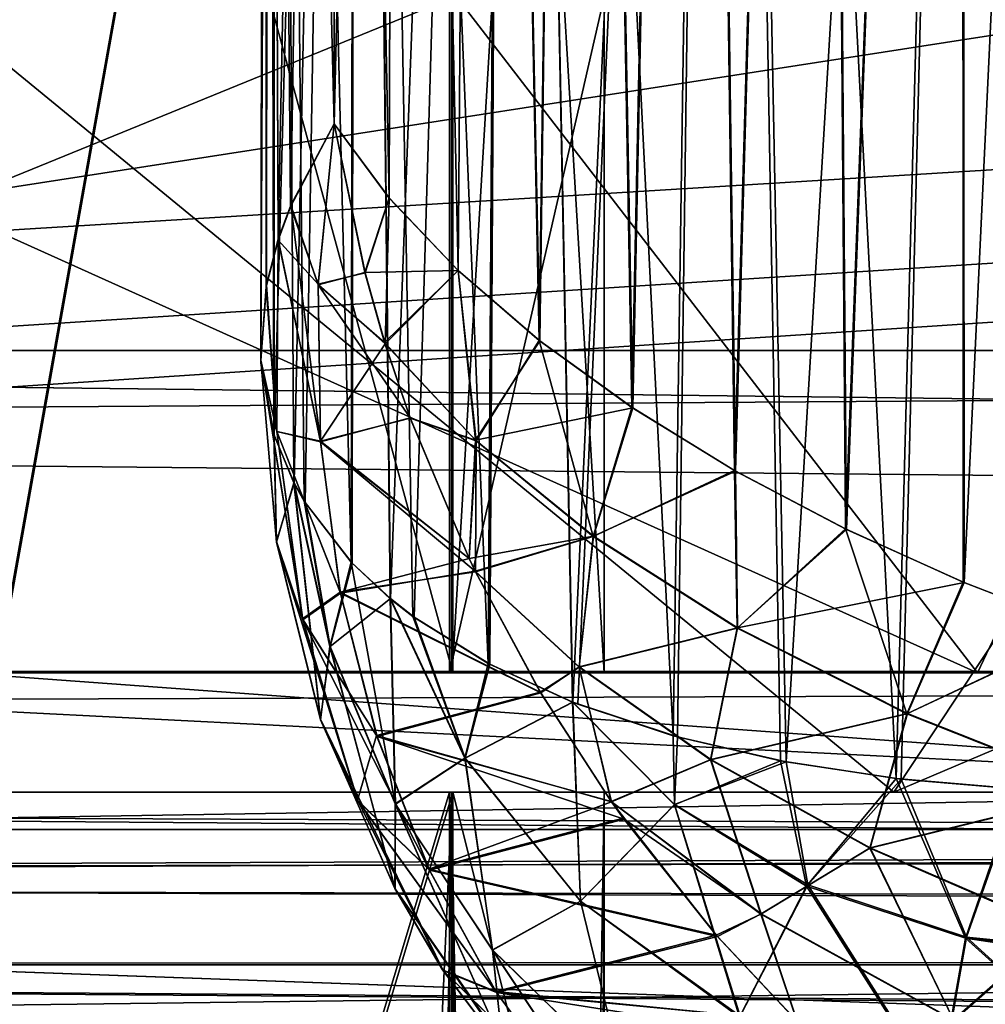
# Model space of a CAD drawing. Header units: metres. Extents: x -206 to 75, y -104 to 104.
# Tile 855 of 1056: x 11.813 to 12.535, y -45.159 to -44.422. Entities that reach past the tile are written whole.
import ezdxf

# ---------------------------------------------------------------- set-up
doc = ezdxf.new("R2010")
doc.units = ezdxf.units.M
doc.layers.add('solid_01_1-CONSUMER_THERM_B_125288', color=7, linetype='CONTINUOUS')

msp = doc.modelspace()

# ---------------------------------------------------------------- linework, layer by layer
at = {"layer": 'solid_01_1-CONSUMER_THERM_B_125288'}
for points in [[(-27.776106, 66.214066), (28.050987, 67.836098), (-27.757145, -66.232315)], [(28.050987, 67.836098), (-27.757065, -66.785934), (-27.757145, -66.232315)], [(28.050987, 67.836098), (27.851068, 67.319839), (-27.757065, -66.785934)], [(27.851068, 67.319839), (27.74942, 66.775635), (-27.757065, -66.785934)], [(27.74942, 66.775635), (-28.058632, -67.846397), (-27.858715, -67.330139)], [(27.74942, 66.775635), (27.749498, 66.222015), (-28.058632, -67.846397)], [(27.74942, 66.775635), (-27.858715, -67.330139), (-27.757065, -66.785934)], [(27.749498, 66.222015), (27.768459, -66.224365), (-28.058632, -67.846397)], [(10.933142, -44.910866, 14.230051), (10.933139, -40.500008, 14.230043), (12.13409, -40.500008, 15.68131)], [(10.933142, -44.910866, 14.230051), (12.13409, -40.500008, 15.68131), (12.134109, -44.910866, 15.681339)], [(12.136702, -44.910866, 33.315094), (12.136683, -40.500008, 33.315121), (10.936157, -40.500008, 34.766743)], [(12.136702, -44.910866, 33.315094), (10.936157, -40.500008, 34.766743), (10.936161, -44.910866, 34.766735)], [(12.134109, -44.910866, 15.681339), (12.13409, -40.500008, 15.68131), (13.143682, -40.500008, 17.271652)], [(12.134109, -44.910866, 15.681339), (13.143682, -40.500008, 17.271652), (13.143707, -44.910866, 17.271702)], [(13.145832, -44.910866, 31.724432), (13.145807, -40.500008, 31.724483), (12.136683, -40.500008, 33.315121)], [(13.145832, -44.910866, 31.724432), (12.136683, -40.500008, 33.315121), (12.136702, -44.910866, 33.315094)], [(8.891681, -45.000008, 48), (13.738241, -42.500008, 48), (2.561707, -42.500011, 48)], [(6.622122, -44.714336, 73), (5.513032, -44.396149, 73), (13.590925, -42.500008, 73.000198)], [(6.766094, -44.74757, 73), (6.622122, -44.714336, 73), (13.590925, -42.500008, 73.000198)], [(7.753156, -44.923626, 73), (6.766094, -44.74757, 73), (13.590925, -42.500008, 73.000198)], [(7.90193, -44.941753, 73), (7.753156, -44.923626, 73), (13.590925, -42.500008, 73.000198)], [(8.891681, -45.000008, 73), (7.90193, -44.941753, 73), (13.590925, -42.500008, 73.000198)], [(8.891681, -45.000008, 73), (24.99995, -42.5, 73), (25.021769, -45, 73)], [(8.891681, -45.000008, 73), (13.590925, -42.500008, 73.000198), (24.99995, -42.5, 73)], [(8.891681, -45.000008, 48), (25.021769, -45, 48), (13.738241, -42.500008, 48)], [(11.992995, -44.67696, 65.021812), (11.997289, -42.500008, 64.9049), (11.997202, -44.620583, 64.905823)], [(12.002679, -44.732197, 65.140518), (11.997289, -42.500008, 64.9049), (11.992995, -44.67696, 65.021812)], [(11.997006, -44.621868, 56.092091), (12.002883, -42.500008, 55.858044), (11.993009, -44.677109, 55.977592)], [(11.99311, -44.67907, 55.973446), (11.993009, -44.677109, 55.977592), (12.002883, -42.500008, 55.858044)], [(11.99311, -44.67907, 55.973446), (12.002883, -42.500008, 55.858044), (12.003086, -44.733227, 55.856644)], [(11.997006, -44.621868, 56.092091), (11.997289, -42.500008, 56.095097), (12.002883, -42.500008, 55.858044)], [(11.997006, -44.621868, 56.092091), (12.005894, -44.587173, 56.16156), (11.997289, -42.500008, 56.095097)], [(11.997202, -44.620583, 64.905823), (11.997289, -42.500008, 64.9049), (12.006036, -44.586285, 64.837578)], [(12.002679, -44.732197, 65.140518), (12.002883, -42.500008, 65.141953), (11.997289, -42.500008, 64.9049)], [(12.006036, -44.586285, 64.837578), (11.997289, -42.500008, 64.9049), (12.047827, -42.500008, 64.672729)], [(12.047828, -44.500008, 56.327274), (12.047827, -42.500008, 56.327274), (11.997289, -42.500008, 56.095097)], [(12.015203, -44.562046, 56.210682), (12.047828, -44.500008, 56.327274), (11.997289, -42.500008, 56.095097)], [(12.015203, -44.562046, 56.210682), (11.997289, -42.500008, 56.095097), (12.005894, -44.587173, 56.16156)], [(12.01773, -44.768639, 65.222084), (12.002883, -42.500008, 65.141953), (12.002679, -44.732197, 65.140518)], [(12.060475, -44.828022, 65.361732), (12.064412, -42.500008, 65.371719), (12.002883, -42.500008, 65.141953)], [(12.02545, -44.782402, 65.253601), (12.002883, -42.500008, 65.141953), (12.01773, -44.768639, 65.222084)], [(12.060475, -44.828022, 65.361732), (12.002883, -42.500008, 65.141953), (12.02545, -44.782402, 65.253601)], [(12.003086, -44.733227, 55.856644), (12.002883, -42.500008, 55.858044), (12.064413, -42.500008, 55.628277)], [(12.003086, -44.733227, 55.856644), (12.064413, -42.500008, 55.628277), (12.017859, -44.768677, 55.777348)], [(12.006036, -44.586285, 64.837578), (12.047827, -42.500008, 64.672729), (12.015479, -44.560917, 64.78804)], [(12.015479, -44.560917, 64.78804), (12.047827, -42.500008, 64.672729), (12.047828, -44.500008, 64.672729)], [(12.026199, -44.783459, 55.743549), (12.017859, -44.768677, 55.777348), (12.064413, -42.500008, 55.628277)], [(12.026199, -44.783459, 55.743549), (12.064413, -42.500008, 55.628277), (12.06144, -44.828831, 55.635792)], [(12.047828, -44.500008, 64.672729), (12.047827, -42.500008, 64.672729), (12.095419, -42.500008, 64.558655)], [(12.089104, -44.555531, 56.428265), (12.095419, -42.500008, 56.441345), (12.047827, -42.500008, 56.327274)], [(12.089104, -44.555531, 56.428265), (12.047827, -42.500008, 56.327274), (12.047828, -44.500008, 56.327274)], [(12.089009, -44.555393, 64.571938), (12.047828, -44.500008, 64.672729), (12.095419, -42.500008, 64.558655)], [(12.089798, -44.855392, 65.429726), (12.064412, -42.500008, 65.371719), (12.060475, -44.828022, 65.361732)], [(12.06144, -44.828831, 55.635792), (12.064413, -42.500008, 55.628277), (12.089999, -44.855293, 55.569851)], [(12.163006, -44.903873, 65.558136), (12.178117, -42.500008, 65.579971), (12.064412, -42.500008, 65.371719)], [(12.106702, -44.86861, 65.463577), (12.064412, -42.500008, 65.371719), (12.089798, -44.855392, 65.429726)], [(12.163006, -44.903873, 65.558136), (12.064412, -42.500008, 65.371719), (12.106702, -44.86861, 65.463577)], [(12.089999, -44.855293, 55.569851), (12.064413, -42.500008, 55.628277), (12.178118, -42.500008, 55.420033)], [(12.089009, -44.555393, 64.571938), (12.095419, -42.500008, 64.558655), (12.140563, -44.609741, 64.476776)], [(12.089104, -44.555531, 56.428265), (12.140531, -44.609764, 56.523174), (12.095419, -42.500008, 56.441345)], [(12.107767, -44.869137, 55.534389), (12.089999, -44.855293, 55.569851), (12.178118, -42.500008, 55.420033)], [(12.140563, -44.609741, 64.476776), (12.095419, -42.500008, 64.558655), (12.156855, -42.500008, 64.451118)], [(12.140531, -44.609764, 56.523174), (12.156855, -42.500008, 56.548878), (12.095419, -42.500008, 56.441345)], [(12.107767, -44.869137, 55.534389), (12.178118, -42.500008, 55.420033), (12.164303, -44.904404, 55.439941)], [(12.140531, -44.609764, 56.523174), (12.201284, -44.662159, 56.611202), (12.156855, -42.500008, 56.548878)], [(12.140563, -44.609741, 64.476776), (12.156855, -42.500008, 64.451118), (12.201646, -44.662376, 64.388329)], [(12.201646, -44.662376, 64.388329), (12.156855, -42.500008, 64.451118), (12.230835, -42.500008, 64.352333)], [(12.201284, -44.662159, 56.611202), (12.230835, -42.500008, 56.647671), (12.156855, -42.500008, 56.548878)], [(12.226163, -44.932842, 65.642128), (12.178117, -42.500008, 65.579971), (12.163006, -44.903873, 65.558136)], [(12.164303, -44.904404, 55.439941), (12.178118, -42.500008, 55.420033), (12.226373, -44.932846, 55.357616)], [(12.301441, -44.957924, 65.722549), (12.337682, -42.500008, 65.755562), (12.178117, -42.500008, 65.579971)], [(12.301441, -44.957924, 65.722549), (12.178117, -42.500008, 65.579971), (12.226163, -44.932842, 65.642128)], [(12.226373, -44.932846, 55.357616), (12.178118, -42.500008, 55.420033), (12.337683, -42.500008, 55.244434)], [(12.201284, -44.662159, 56.611202), (12.270555, -44.712204, 56.691681), (12.230835, -42.500008, 56.647671)], [(12.201646, -44.662376, 64.388329), (12.230835, -42.500008, 64.352333), (12.271248, -44.71262, 64.307594)], [(12.230267, -44.934364, 55.353001), (12.226373, -44.932846, 55.357616), (12.337683, -42.500008, 55.244434)], [(12.230267, -44.934364, 55.353001), (12.337683, -42.500008, 55.244434), (12.304704, -44.958694, 55.274342)], [(12.271248, -44.71262, 64.307594), (12.230835, -42.500008, 64.352333), (12.316723, -42.500008, 64.26313)], [(12.270555, -44.712204, 56.691681), (12.316723, -42.500008, 56.73687), (12.230835, -42.500008, 56.647671)], [(12.270555, -44.712204, 56.691681), (12.34736, -44.759369, 56.763847), (12.316723, -42.500008, 56.73687)], [(12.271248, -44.71262, 64.307594), (12.316723, -42.500008, 64.26313), (12.348223, -44.759853, 64.235428)], [(12.381775, -44.976692, 65.791641), (12.337682, -42.500008, 65.755562), (12.301441, -44.957924, 65.722549)], [(12.304704, -44.958694, 55.274342), (12.337683, -42.500008, 55.244434), (12.386085, -44.977314, 55.205048)], [(12.348223, -44.759853, 64.235428), (12.316723, -42.500008, 64.26313), (12.412787, -42.500008, 64.185364)], [(12.34736, -44.759369, 56.763847), (12.412787, -42.500008, 56.81464), (12.316723, -42.500008, 56.73687)], [(12.468437, -44.989971, 65.851524), (12.53466, -42.500008, 65.888901), (12.337682, -42.500008, 65.755562)], [(12.468437, -44.989971, 65.851524), (12.337682, -42.500008, 65.755562), (12.381775, -44.976692, 65.791641)], [(12.386085, -44.977314, 55.205048), (12.337683, -42.500008, 55.244434), (12.534661, -42.500008, 55.111095)], [(12.34736, -44.759369, 56.763847), (12.430435, -44.803082, 56.82692), (12.412787, -42.500008, 56.81464)], [(12.348223, -44.759853, 64.235428), (12.412787, -42.500008, 64.185364), (12.431293, -44.803532, 64.172501)], [(12.386085, -44.977314, 55.205048), (12.534661, -42.500008, 55.111095), (12.472083, -44.990273, 55.146244)], [(12.431293, -44.803532, 64.172501), (12.412787, -42.500008, 64.185364), (12.517712, -42.500008, 64.120041)], [(12.430435, -44.803082, 56.82692), (12.517712, -42.500008, 56.879963), (12.412787, -42.500008, 56.81464)], [(12.430435, -44.803082, 56.82692), (12.518451, -44.842884, 56.88036), (12.517712, -42.500008, 56.879963)], [(12.431293, -44.803532, 64.172501), (12.517712, -42.500008, 64.120041), (12.519193, -44.843235, 64.11924)], [(12.558621, -44.997639, 65.900848), (12.53466, -42.500008, 65.888901), (12.468437, -44.989971, 65.851524)], [(12.472083, -44.990273, 55.146244), (12.534661, -42.500008, 55.111095), (12.560167, -44.997738, 55.098408)], [(12.519193, -44.843235, 64.11924), (12.517712, -42.500008, 64.120041), (12.63011, -42.500008, 64.068077)], [(12.610218, -44.878468, 56.923939), (12.63011, -42.500008, 56.931927), (12.517712, -42.500008, 56.879963)], [(12.518451, -44.842884, 56.88036), (12.610218, -44.878468, 56.923939), (12.517712, -42.500008, 56.879963)], [(12.519193, -44.843235, 64.11924), (12.63011, -42.500008, 64.068077), (12.610779, -44.878696, 64.075829)], [(12.648358, -45.000008, 65.93882), (12.756827, -42.500008, 65.971771), (12.53466, -42.500008, 65.888901)], [(12.558621, -44.997639, 65.900848), (12.648358, -45.000008, 65.93882), (12.53466, -42.500008, 65.888901)], [(12.560167, -44.997738, 55.098408), (12.534661, -42.500008, 55.111095), (12.756828, -42.500008, 55.028229)], [(37.499969, -44.999996, 75), (37.499969, -42.999996, 75), (-37.500031, -43.000031, 75)], [(-37.500031, -45.000031, 46), (37.499969, -42.999996, 46), (-0.000026, -44.55809, 46)], [(-37.500031, -43.000031, 46), (37.499969, -42.999996, 46), (-37.500031, -45.000031, 46)], [(37.499969, -44.999996, 75), (-37.500031, -43.000031, 75), (-0.000032, -44.55809, 75)], [(37.499969, -42.999996, 46), (2.700116, -44.669907, 46), (-0.000026, -44.55809, 46)], [(37.499969, -42.999996, 46), (2.966571, -44.689354, 46), (2.700116, -44.669907, 46)], [(37.499969, -42.999996, 46), (5.937113, -44.940308, 46), (2.966571, -44.689354, 46)], [(37.499969, -42.999996, 46), (6.608061, -44.985508, 46), (5.937113, -44.940308, 46)], [(37.499969, -42.999996, 46), (7.215406, -45.000008, 46), (6.608061, -44.985508, 46)], [(37.499969, -42.999996, 46), (37.499969, -44.999996, 46), (7.215406, -45.000008, 46)], [(11.795252, -44.910866, 21.1933), (12.135634, -43.000004, 22.830048), (11.795226, -43.000004, 21.193186)], [(11.795252, -44.910866, 21.1933), (12.135655, -44.910866, 22.830227), (12.135634, -43.000004, 22.830048)], [(11.796225, -44.910866, 27.803228), (11.796189, -43.000004, 27.803373), (12.136121, -43.000004, 26.16641)], [(12.136145, -44.910866, 26.166212), (11.796225, -44.910866, 27.803228), (12.136121, -43.000004, 26.16641)], [(12.249991, -44.910866, 24.498199), (12.249992, -43.000004, 24.498199), (12.135634, -43.000004, 22.830048)], [(12.135655, -44.910866, 22.830227), (12.249991, -44.910866, 24.498199), (12.135634, -43.000004, 22.830048)], [(12.136145, -44.910866, 26.166212), (12.136121, -43.000004, 26.16641), (12.249992, -43.000004, 24.498199)], [(12.136145, -44.910866, 26.166212), (12.249992, -43.000004, 24.498199), (12.249991, -44.910866, 24.498199)], [(24.756477, -45.601604, 72.900002), (24.049013, -43.101707, 72.900002), (-24.036774, -43.108589, 72.900002)], [(12.992758, -45.000008, 66), (-12.992816, -43.10701, 66), (12.992757, -43.103287, 66)], [(24.756477, -45.601604, 72.900002), (-24.036774, -43.108589, 72.900002), (-24.743778, -43.815796, 72.900002)], [(12.992758, -45.000008, 66), (-12.992816, -45.000019, 66), (-12.992816, -43.10701, 66)], [(-24.743523, -45.608692, 72.900002), (24.756477, -45.601604, 72.900002), (-24.743778, -43.815796, 72.900002)], [(11.13133, -44.910866, 36.353619), (10.507759, -44.000008, 35.689678), (11.827341, -44.000008, 34.28447)], [(12.52921, -44.910866, 14.134979), (11.827341, -44.000008, 14.715532), (10.507759, -44.000008, 13.310323)], [(11.13133, -44.910866, 12.64638), (12.52921, -44.910866, 14.134979), (10.507759, -44.000008, 13.310323)], [(11.247652, -44.000008, 40.795082), (10.679523, -45.000008, 39.972137), (12.466618, -45.000008, 38.572052)], [(13.129799, -44.000008, 9.679487), (12.466618, -45.000008, 10.427949), (10.679523, -45.000008, 9.027862)], [(11.247652, -44.000008, 8.20492), (13.129799, -44.000008, 9.679487), (10.679523, -45.000008, 9.027862)], [(12.52921, -44.910866, 34.865021), (11.13133, -44.910866, 36.353619), (11.827341, -44.000008, 34.28447)], [(13.129799, -44.000008, 39.320515), (11.247652, -44.000008, 40.795082), (12.466618, -45.000008, 38.572052)], [(12.52921, -44.910866, 34.865021), (11.827341, -44.000008, 34.28447), (12.960399, -44.000008, 32.724949)], [(13.729479, -44.910866, 15.787013), (12.960399, -44.000008, 16.275049), (11.827341, -44.000008, 14.715532)], [(12.52921, -44.910866, 14.134979), (13.729479, -44.910866, 15.787013), (11.827341, -44.000008, 14.715532)], [(14.820483, -44.000004, 11.370172), (14.071922, -45.000004, 12.033241), (12.466618, -45.000008, 10.427949)], [(13.129799, -44.000008, 9.679487), (14.820483, -44.000004, 11.370172), (12.466618, -45.000008, 10.427949)], [(13.129799, -44.000008, 39.320515), (12.466618, -45.000008, 38.572052), (14.071922, -45.000004, 36.966759)], [(13.729479, -44.910866, 33.212986), (12.52921, -44.910866, 34.865021), (12.960399, -44.000008, 32.724949)], [(-18.213667, -44.362873, 2.825941), (-18.213621, -44.674015, 2.474663), (18.218721, -44.357658, 2.825941)], [(-18.213621, -44.674015, 2.474663), (18.218765, -44.6688, 2.474663), (18.218721, -44.357658, 2.825941)], [(12.015203, -44.562046, 56.210682), (12.035974, -44.620094, 56.27132), (12.047828, -44.500008, 56.327274)], [(12.015479, -44.560917, 64.78804), (12.047828, -44.500008, 64.672729), (12.035955, -44.620384, 64.728836)], [(12.070786, -44.611206, 64.625061), (12.035955, -44.620384, 64.728836), (12.047828, -44.500008, 64.672729)], [(12.07102, -44.611439, 56.375546), (12.047828, -44.500008, 56.327274), (12.035974, -44.620094, 56.27132)], [(12.089009, -44.555393, 64.571938), (12.070786, -44.611206, 64.625061), (12.047828, -44.500008, 64.672729)], [(12.089104, -44.555531, 56.428265), (12.047828, -44.500008, 56.327274), (12.07102, -44.611439, 56.375546)], [(12.089009, -44.555393, 64.571938), (12.140563, -44.609741, 64.476776), (12.070786, -44.611206, 64.625061)], [(12.089104, -44.555531, 56.428265), (12.07102, -44.611439, 56.375546), (12.086123, -44.664589, 56.396912)], [(12.089104, -44.555531, 56.428265), (12.086123, -44.664589, 56.396912), (12.140531, -44.609764, 56.523174)], [(-0.000032, -44.55809, 75), (2.693324, -44.669418, 75), (37.499969, -44.999996, 75)], [(12.015203, -44.562046, 56.210682), (12.005894, -44.587173, 56.16156), (12.035974, -44.620094, 56.27132)], [(12.006036, -44.586285, 64.837578), (12.015479, -44.560917, 64.78804), (12.037653, -44.737976, 64.788368)], [(12.015479, -44.560917, 64.78804), (12.035955, -44.620384, 64.728836), (12.037653, -44.737976, 64.788368)], [(11.997202, -44.620583, 64.905823), (12.006036, -44.586285, 64.837578), (12.004928, -44.730145, 64.909012)], [(12.004928, -44.730145, 64.909012), (12.006036, -44.586285, 64.837578), (12.037653, -44.737976, 64.788368)], [(11.997006, -44.621868, 56.092091), (12.004855, -44.730255, 56.090496), (12.005894, -44.587173, 56.16156)], [(12.005894, -44.587173, 56.16156), (12.004855, -44.730255, 56.090496), (12.037608, -44.73735, 56.211964)], [(12.005894, -44.587173, 56.16156), (12.037608, -44.73735, 56.211964), (12.035974, -44.620094, 56.27132)], [(12.070786, -44.611206, 64.625061), (12.08564, -44.663597, 64.603996), (12.035955, -44.620384, 64.728836)], [(12.086123, -44.664589, 56.396912), (12.07102, -44.611439, 56.375546), (12.035974, -44.620094, 56.27132)], [(12.140563, -44.609741, 64.476776), (12.08564, -44.663597, 64.603996), (12.070786, -44.611206, 64.625061)], [(12.153728, -44.736637, 64.47496), (12.08564, -44.663597, 64.603996), (12.140563, -44.609741, 64.476776)], [(12.154009, -44.737251, 56.525253), (12.140531, -44.609764, 56.523174), (12.086123, -44.664589, 56.396912)], [(12.154009, -44.737251, 56.525253), (12.201284, -44.662159, 56.611202), (12.140531, -44.609764, 56.523174)], [(12.153728, -44.736637, 64.47496), (12.140563, -44.609741, 64.476776), (12.201646, -44.662376, 64.388329)], [(11.992995, -44.67696, 65.021812), (11.997202, -44.620583, 64.905823), (12.004928, -44.730145, 64.909012)], [(11.997006, -44.621868, 56.092091), (11.993009, -44.677109, 55.977592), (12.004855, -44.730255, 56.090496)], [(12.104668, -44.720089, 64.582237), (12.037653, -44.737976, 64.788368), (12.035955, -44.620384, 64.728836)], [(12.08564, -44.663597, 64.603996), (12.104668, -44.720089, 64.582237), (12.035955, -44.620384, 64.728836)], [(12.086123, -44.664589, 56.396912), (12.035974, -44.620094, 56.27132), (12.037608, -44.73735, 56.211964)], [(12.104854, -44.720249, 56.418205), (12.086123, -44.664589, 56.396912), (12.037608, -44.73735, 56.211964)], [(12.153728, -44.736637, 64.47496), (12.104668, -44.720089, 64.582237), (12.08564, -44.663597, 64.603996)], [(12.154009, -44.737251, 56.525253), (12.086123, -44.664589, 56.396912), (12.104854, -44.720249, 56.418205)], [(12.153728, -44.736637, 64.47496), (12.201646, -44.662376, 64.388329), (12.271248, -44.71262, 64.307594)], [(12.241565, -44.808689, 56.644024), (12.201284, -44.662159, 56.611202), (12.154009, -44.737251, 56.525253)], [(12.241565, -44.808689, 56.644024), (12.270555, -44.712204, 56.691681), (12.201284, -44.662159, 56.611202)], [(-18.213621, -44.674015, 2.474663), (-18.213587, -44.914032, 2.071429), (18.218765, -44.6688, 2.474663)], [(-18.213587, -44.914032, 2.071429), (18.2188, -44.908817, 2.071429), (18.218765, -44.6688, 2.474663)], [(7.215406, -45.000008, 75), (37.499969, -44.999996, 75), (2.693324, -44.669418, 75)], [(11.992995, -44.67696, 65.021812), (12.004928, -44.730145, 64.909012), (12.024457, -44.871098, 64.98703)], [(12.004687, -44.812981, 65.096703), (11.992995, -44.67696, 65.021812), (12.024457, -44.871098, 64.98703)], [(12.002679, -44.732197, 65.140518), (11.992995, -44.67696, 65.021812), (12.004687, -44.812981, 65.096703)], [(11.993009, -44.677109, 55.977592), (12.024273, -44.870495, 56.012836), (12.004855, -44.730255, 56.090496)], [(11.993009, -44.677109, 55.977592), (12.004645, -44.812614, 55.902985), (12.024273, -44.870495, 56.012836)], [(12.003086, -44.733227, 55.856644), (12.004645, -44.812614, 55.902985), (11.993009, -44.677109, 55.977592)], [(11.99311, -44.67907, 55.973446), (12.003086, -44.733227, 55.856644), (11.993009, -44.677109, 55.977592)], [(12.241816, -44.808456, 64.355553), (12.153728, -44.736637, 64.47496), (12.271248, -44.71262, 64.307594)], [(12.241565, -44.808689, 56.644024), (12.34736, -44.759369, 56.763847), (12.270555, -44.712204, 56.691681)], [(12.241816, -44.808456, 64.355553), (12.271248, -44.71262, 64.307594), (12.348223, -44.759853, 64.235428)], [(12.148762, -44.825237, 56.455418), (12.104854, -44.720249, 56.418205), (12.037608, -44.73735, 56.211964)], [(12.104668, -44.720089, 64.582237), (12.148822, -44.825371, 64.544548), (12.037653, -44.737976, 64.788368)], [(12.153728, -44.736637, 64.47496), (12.148822, -44.825371, 64.544548), (12.104668, -44.720089, 64.582237)], [(12.154009, -44.737251, 56.525253), (12.104854, -44.720249, 56.418205), (12.148762, -44.825237, 56.455418)], [(12.01773, -44.768639, 65.222084), (12.002679, -44.732197, 65.140518), (12.004687, -44.812981, 65.096703)], [(12.003086, -44.733227, 55.856644), (12.017859, -44.768677, 55.777348), (12.004645, -44.812614, 55.902985)], [(12.004855, -44.730255, 56.090496), (12.052334, -44.850334, 56.149937), (12.037608, -44.73735, 56.211964)], [(12.004855, -44.730255, 56.090496), (12.024273, -44.870495, 56.012836), (12.052334, -44.850334, 56.149937)], [(12.004928, -44.730145, 64.909012), (12.037653, -44.737976, 64.788368), (12.052505, -44.851223, 64.850578)], [(12.024457, -44.871098, 64.98703), (12.004928, -44.730145, 64.909012), (12.052505, -44.851223, 64.850578)], [(12.148762, -44.825237, 56.455418), (12.037608, -44.73735, 56.211964), (12.052334, -44.850334, 56.149937)], [(12.153304, -44.83469, 64.541397), (12.052505, -44.851223, 64.850578), (12.037653, -44.737976, 64.788368)], [(12.148822, -44.825371, 64.544548), (12.153304, -44.83469, 64.541397), (12.037653, -44.737976, 64.788368)], [(12.154009, -44.737251, 56.525253), (12.148762, -44.825237, 56.455418), (12.15361, -44.835335, 56.458797)], [(12.241816, -44.808456, 64.355553), (12.148822, -44.825371, 64.544548), (12.153728, -44.736637, 64.47496)], [(12.241565, -44.808689, 56.644024), (12.154009, -44.737251, 56.525253), (12.15361, -44.835335, 56.458797)], [(12.349267, -44.877377, 56.751247), (12.34736, -44.759369, 56.763847), (12.241565, -44.808689, 56.644024)], [(12.349662, -44.877205, 64.248306), (12.241816, -44.808456, 64.355553), (12.348223, -44.759853, 64.235428)], [(12.349267, -44.877377, 56.751247), (12.430435, -44.803082, 56.82692), (12.34736, -44.759369, 56.763847)], [(12.349662, -44.877205, 64.248306), (12.348223, -44.759853, 64.235428), (12.431293, -44.803532, 64.172501)], [(12.017859, -44.768677, 55.777348), (12.037523, -44.945442, 55.822174), (12.004645, -44.812614, 55.902985)], [(12.01773, -44.768639, 65.222084), (12.004687, -44.812981, 65.096703), (12.037651, -44.945885, 65.177589)], [(12.044711, -44.891132, 65.298698), (12.01773, -44.768639, 65.222084), (12.037651, -44.945885, 65.177589)], [(12.02545, -44.782402, 65.253601), (12.01773, -44.768639, 65.222084), (12.044711, -44.891132, 65.298698)], [(12.017859, -44.768677, 55.777348), (12.044798, -44.891037, 55.700855), (12.037523, -44.945442, 55.822174)], [(12.026199, -44.783459, 55.743549), (12.044798, -44.891037, 55.700855), (12.017859, -44.768677, 55.777348)], [(12.060475, -44.828022, 65.361732), (12.02545, -44.782402, 65.253601), (12.044711, -44.891132, 65.298698)], [(12.026199, -44.783459, 55.743549), (12.06144, -44.828831, 55.635792), (12.044798, -44.891037, 55.700855)], [(12.476387, -44.941563, 56.843212), (12.430435, -44.803082, 56.82692), (12.349267, -44.877377, 56.751247)], [(12.349662, -44.877205, 64.248306), (12.431293, -44.803532, 64.172501), (12.519193, -44.843235, 64.11924)], [(12.476387, -44.941563, 56.843212), (12.518451, -44.842884, 56.88036), (12.430435, -44.803082, 56.82692)], [(12.004645, -44.812614, 55.902985), (12.065322, -45.005989, 55.929619), (12.024273, -44.870495, 56.012836)], [(12.004645, -44.812614, 55.902985), (12.037523, -44.945442, 55.822174), (12.065322, -45.005989, 55.929619)], [(12.004687, -44.812981, 65.096703), (12.024457, -44.871098, 64.98703), (12.065627, -45.00666, 65.070328)], [(12.037651, -44.945885, 65.177589), (12.004687, -44.812981, 65.096703), (12.065627, -45.00666, 65.070328)], [(12.241816, -44.808456, 64.355553), (12.153304, -44.83469, 64.541397), (12.148822, -44.825371, 64.544548)], [(12.231247, -44.906223, 64.422531), (12.153304, -44.83469, 64.541397), (12.241816, -44.808456, 64.355553)], [(12.241565, -44.808689, 56.644024), (12.15361, -44.835335, 56.458797), (12.231168, -44.906517, 56.577114)], [(12.349267, -44.877377, 56.751247), (12.241565, -44.808689, 56.644024), (12.231168, -44.906517, 56.577114)], [(12.231247, -44.906223, 64.422531), (12.241816, -44.808456, 64.355553), (12.349662, -44.877205, 64.248306)], [(12.060475, -44.828022, 65.361732), (12.044711, -44.891132, 65.298698), (12.093575, -45.008945, 65.381256)], [(12.06144, -44.828831, 55.635792), (12.089999, -44.855293, 55.569851), (12.044798, -44.891037, 55.700855)], [(12.15361, -44.835335, 56.458797), (12.148762, -44.825237, 56.455418), (12.052334, -44.850334, 56.149937)], [(12.089798, -44.855392, 65.429726), (12.060475, -44.828022, 65.361732), (12.093575, -45.008945, 65.381256)], [(12.202106, -44.92535, 56.487385), (12.15361, -44.835335, 56.458797), (12.052334, -44.850334, 56.149937)], [(12.153304, -44.83469, 64.541397), (12.202469, -44.925835, 64.512245), (12.052505, -44.851223, 64.850578)], [(12.231247, -44.906223, 64.422531), (12.202469, -44.925835, 64.512245), (12.153304, -44.83469, 64.541397)], [(12.231168, -44.906517, 56.577114), (12.15361, -44.835335, 56.458797), (12.202106, -44.92535, 56.487385)], [(12.476782, -44.941319, 64.156456), (12.349662, -44.877205, 64.248306), (12.519193, -44.843235, 64.11924)], [(12.476387, -44.941563, 56.843212), (12.610218, -44.878468, 56.923939), (12.518451, -44.842884, 56.88036)], [(12.476782, -44.941319, 64.156456), (12.519193, -44.843235, 64.11924), (12.610779, -44.878696, 64.075829)], [(12.024273, -44.870495, 56.012836), (12.079655, -44.957687, 56.085979), (12.052334, -44.850334, 56.149937)], [(12.024457, -44.871098, 64.98703), (12.052505, -44.851223, 64.850578), (12.079934, -44.958561, 64.914566)], [(12.202106, -44.92535, 56.487385), (12.052334, -44.850334, 56.149937), (12.079655, -44.957687, 56.085979)], [(12.202469, -44.925835, 64.512245), (12.079934, -44.958561, 64.914566), (12.052505, -44.851223, 64.850578)], [(12.089999, -44.855293, 55.569851), (12.093726, -45.008968, 55.618168), (12.044798, -44.891037, 55.700855)], [(12.145662, -44.974537, 65.520302), (12.089798, -44.855392, 65.429726), (12.093575, -45.008945, 65.381256)], [(12.106702, -44.86861, 65.463577), (12.089798, -44.855392, 65.429726), (12.145662, -44.974537, 65.520302)], [(12.089999, -44.855293, 55.569851), (12.145859, -44.974785, 55.479027), (12.093726, -45.008968, 55.618168)], [(12.107767, -44.869137, 55.534389), (12.145859, -44.974785, 55.479027), (12.089999, -44.855293, 55.569851)], [(12.024273, -44.870495, 56.012836), (12.065322, -45.005989, 55.929619), (12.079655, -44.957687, 56.085979)], [(12.024457, -44.871098, 64.98703), (12.079934, -44.958561, 64.914566), (12.119171, -45.058575, 64.979439)], [(12.065627, -45.00666, 65.070328), (12.024457, -44.871098, 64.98703), (12.119171, -45.058575, 64.979439)], [(12.163006, -44.903873, 65.558136), (12.106702, -44.86861, 65.463577), (12.145662, -44.974537, 65.520302)], [(12.107767, -44.869137, 55.534389), (12.164303, -44.904404, 55.439941), (12.145859, -44.974785, 55.479027)], [(12.349267, -44.877377, 56.751247), (12.231168, -44.906517, 56.577114), (12.329462, -44.975979, 56.686092)], [(12.329693, -44.975765, 64.313538), (12.231247, -44.906223, 64.422531), (12.349662, -44.877205, 64.248306)], [(12.476387, -44.941563, 56.843212), (12.349267, -44.877377, 56.751247), (12.329462, -44.975979, 56.686092)], [(12.329693, -44.975765, 64.313538), (12.349662, -44.877205, 64.248306), (12.476782, -44.941319, 64.156456)], [(12.621976, -44.999382, 56.916027), (12.610218, -44.878468, 56.923939), (12.476387, -44.941563, 56.843212)], [(12.622186, -44.998955, 64.083786), (12.476782, -44.941319, 64.156456), (12.610779, -44.878696, 64.075829)], [(12.044798, -44.891037, 55.700855), (12.093354, -45.072094, 55.735905), (12.037523, -44.945442, 55.822174)], [(12.044711, -44.891132, 65.298698), (12.037651, -44.945885, 65.177589), (12.093501, -45.072456, 65.263824)], [(12.093575, -45.008945, 65.381256), (12.044711, -44.891132, 65.298698), (12.093501, -45.072456, 65.263824)], [(12.044798, -44.891037, 55.700855), (12.093726, -45.008968, 55.618168), (12.093354, -45.072094, 55.735905)], [(-18.213587, -44.914032, 2.071429), (-18.213572, -45.03236, 1.880731), (18.2188, -44.908817, 2.071429)], [(-18.213572, -45.03236, 1.880731), (18.218817, -45.027145, 1.880731), (18.2188, -44.908817, 2.071429)], [(12.226163, -44.932842, 65.642128), (12.163006, -44.903873, 65.558136), (12.145662, -44.974537, 65.520302)], [(12.164303, -44.904404, 55.439941), (12.226373, -44.932846, 55.357616), (12.145859, -44.974785, 55.479027)], [(12.231168, -44.906517, 56.577114), (12.202106, -44.92535, 56.487385), (12.255285, -45.007309, 56.510788)], [(12.231247, -44.906223, 64.422531), (12.255132, -45.006985, 64.489059), (12.202469, -44.925835, 64.512245)], [(12.329462, -44.975979, 56.686092), (12.231168, -44.906517, 56.577114), (12.255285, -45.007309, 56.510788)], [(12.329693, -44.975765, 64.313538), (12.255132, -45.006985, 64.489059), (12.231247, -44.906223, 64.422531)], [(12.136145, -44.910866, 26.166212), (-12.250009, -44.910877, 24.501801), (-12.135671, -44.910877, 26.169781)], [(12.136145, -44.910866, 26.166212), (12.249991, -44.910866, 24.498199), (-12.250009, -44.910877, 24.501801)], [(-12.250009, -44.910877, 24.501801), (12.249991, -44.910866, 24.498199), (-12.136159, -44.910877, 22.833776)], [(-12.136159, -44.910877, 22.833776), (12.135655, -44.910866, 22.830227), (-11.79623, -44.910877, 21.196735)], [(-12.136159, -44.910877, 22.833776), (12.249991, -44.910866, 24.498199), (12.135655, -44.910866, 22.830227)], [(12.136145, -44.910866, 26.166212), (-12.135671, -44.910877, 26.169781), (11.796225, -44.910866, 27.803228)], [(-11.79623, -44.910877, 21.196735), (12.135655, -44.910866, 22.830227), (11.795252, -44.910866, 21.1933)], [(10.933142, -44.910866, 14.230051), (12.134109, -44.910866, 15.681339), (11.13133, -44.910866, 12.64638)], [(12.136702, -44.910866, 33.315094), (10.936161, -44.910866, 34.766735), (11.13133, -44.910866, 36.353619)], [(12.136702, -44.910866, 33.315094), (11.13133, -44.910866, 36.353619), (12.52921, -44.910866, 34.865021)], [(12.134109, -44.910866, 15.681339), (12.52921, -44.910866, 14.134979), (11.13133, -44.910866, 12.64638)], [(12.134109, -44.910866, 15.681339), (13.143707, -44.910866, 17.271702), (12.52921, -44.910866, 14.134979)], [(13.145832, -44.910866, 31.724432), (12.136702, -44.910866, 33.315094), (12.52921, -44.910866, 34.865021)], [(13.145832, -44.910866, 31.724432), (12.52921, -44.910866, 34.865021), (13.729479, -44.910866, 33.212986)], [(13.143707, -44.910866, 17.271702), (13.729479, -44.910866, 15.787013), (12.52921, -44.910866, 14.134979)], [(12.255285, -45.007309, 56.510788), (12.202106, -44.92535, 56.487385), (12.079655, -44.957687, 56.085979)], [(12.202469, -44.925835, 64.512245), (12.255132, -45.006985, 64.489059), (12.079934, -44.958561, 64.914566)], [(12.226163, -44.932842, 65.642128), (12.145662, -44.974537, 65.520302), (12.232259, -45.081581, 65.616051)], [(12.226373, -44.932846, 55.357616), (12.23227, -45.081585, 55.383507), (12.145859, -44.974785, 55.479027)], [(12.302481, -45.009682, 65.720078), (12.226163, -44.932842, 65.642128), (12.232259, -45.081581, 65.616051)], [(12.301441, -44.957924, 65.722549), (12.226163, -44.932842, 65.642128), (12.302481, -45.009682, 65.720078)], [(12.226373, -44.932846, 55.357616), (12.302588, -45.009209, 55.279827), (12.23227, -45.081585, 55.383507)], [(12.304704, -44.958694, 55.274342), (12.302588, -45.009209, 55.279827), (12.226373, -44.932846, 55.357616)], [(12.230267, -44.934364, 55.353001), (12.304704, -44.958694, 55.274342), (12.226373, -44.932846, 55.357616)], [(12.037523, -44.945442, 55.822174), (12.128935, -45.133064, 55.841972), (12.065322, -45.005989, 55.929619)], [(12.037523, -44.945442, 55.822174), (12.093354, -45.072094, 55.735905), (12.128935, -45.133064, 55.841972)], [(12.037651, -44.945885, 65.177589), (12.065627, -45.00666, 65.070328), (12.129326, -45.133614, 65.157951)], [(12.093501, -45.072456, 65.263824), (12.037651, -44.945885, 65.177589), (12.129326, -45.133614, 65.157951)], [(12.476387, -44.941563, 56.843212), (12.329462, -44.975979, 56.686092), (12.448665, -45.041985, 56.78183)], [(12.448895, -45.041714, 64.217812), (12.329693, -44.975765, 64.313538), (12.476782, -44.941319, 64.156456)], [(12.621976, -44.999382, 56.916027), (12.476387, -44.941563, 56.843212), (12.448665, -45.041985, 56.78183)], [(12.448895, -45.041714, 64.217812), (12.476782, -44.941319, 64.156456), (12.622186, -44.998955, 64.083786)], [(12.065322, -45.005989, 55.929619), (12.118821, -45.057819, 56.021076), (12.079655, -44.957687, 56.085979)], [(12.255285, -45.007309, 56.510788), (12.079655, -44.957687, 56.085979), (12.118821, -45.057819, 56.021076)], [(12.264739, -45.020401, 64.485497), (12.119171, -45.058575, 64.979439), (12.079934, -44.958561, 64.914566)], [(12.255132, -45.006985, 64.489059), (12.264739, -45.020401, 64.485497), (12.079934, -44.958561, 64.914566)], [(12.381775, -44.976692, 65.791641), (12.301441, -44.957924, 65.722549), (12.302481, -45.009682, 65.720078)], [(12.304704, -44.958694, 55.274342), (12.386085, -44.977314, 55.205048), (12.302588, -45.009209, 55.279827)], [(12.145662, -44.974537, 65.520302), (12.093575, -45.008945, 65.381256), (12.166275, -45.118156, 65.468369)], [(12.145859, -44.974785, 55.479027), (12.166389, -45.118401, 55.530914), (12.093726, -45.008968, 55.618168)], [(12.232259, -45.081581, 65.616051), (12.145662, -44.974537, 65.520302), (12.166275, -45.118156, 65.468369)], [(12.145859, -44.974785, 55.479027), (12.23227, -45.081585, 55.383507), (12.166389, -45.118401, 55.530914)], [(12.36722, -45.09111, 64.361923), (12.255132, -45.006985, 64.489059), (12.329693, -44.975765, 64.313538)], [(12.329462, -44.975979, 56.686092), (12.255285, -45.007309, 56.510788), (12.367201, -45.09137, 56.637836)], [(12.381775, -44.976692, 65.791641), (12.302481, -45.009682, 65.720078), (12.401366, -45.070351, 65.796402)], [(12.448665, -45.041985, 56.78183), (12.329462, -44.975979, 56.686092), (12.367201, -45.09137, 56.637836)], [(12.36722, -45.09111, 64.361923), (12.329693, -44.975765, 64.313538), (12.448895, -45.041714, 64.217812)], [(12.468437, -44.989971, 65.851524), (12.381775, -44.976692, 65.791641), (12.401366, -45.070351, 65.796402)], [(12.386085, -44.977314, 55.205048), (12.402214, -45.06942, 55.203331), (12.302588, -45.009209, 55.279827)], [(12.386085, -44.977314, 55.205048), (12.472083, -44.990273, 55.146244), (12.402214, -45.06942, 55.203331)], [(12.468437, -44.989971, 65.851524), (12.401366, -45.070351, 65.796402), (12.520331, -45.10923, 65.866371)], [(12.472083, -44.990273, 55.146244), (12.52089, -45.108551, 55.133305), (12.402214, -45.06942, 55.203331)], [(12.558621, -44.997639, 65.900848), (12.468437, -44.989971, 65.851524), (12.520331, -45.10923, 65.866371)], [(12.472083, -44.990273, 55.146244), (12.560167, -44.997738, 55.098408), (12.52089, -45.108551, 55.133305)], [(12.588719, -45.102234, 64.139618), (12.448895, -45.041714, 64.217812), (12.622186, -44.998955, 64.083786)], [(12.558621, -44.997639, 65.900848), (12.520331, -45.10923, 65.866371), (12.653567, -45.122055, 65.924622)], [(12.560167, -44.997738, 55.098408), (12.653537, -45.121708, 55.075294), (12.52089, -45.108551, 55.133305)], [(-24.743523, -45.608692, 66), (12.992758, -45.000008, 66), (24.756392, -45, 66)], [(24.756477, -45.601604, 66), (-24.743523, -45.608692, 66), (24.756392, -45, 66)], [(-24.743523, -45.608692, 66), (-12.992816, -45.000019, 66), (12.992758, -45.000008, 66)], [(12.136145, -45.000008, 26.166212), (-12.250009, -45.000019, 24.501801), (12.249991, -45.000008, 24.498199)], [(-12.13616, -45.000019, 22.833776), (12.249991, -45.000008, 24.498199), (-12.250009, -45.000019, 24.501801)], [(-12.135671, -45.000019, 26.169781), (-12.250009, -45.000019, 24.501801), (12.136145, -45.000008, 26.166212)], [(-12.13616, -45.000019, 22.833776), (-11.79623, -45.000019, 21.196735), (12.135655, -45.000008, 22.830227)], [(-12.13616, -45.000019, 22.833776), (12.135655, -45.000008, 22.830227), (12.249991, -45.000008, 24.498199)], [(-12.135671, -45.000019, 26.169781), (12.136145, -45.000008, 26.166212), (11.796225, -45.000008, 27.803228)], [(-11.79623, -45.000019, 21.196735), (11.795251, -45.000008, 21.1933), (12.135655, -45.000008, 22.830227)], [(7.215406, -45.065186, 74.995735), (37.499969, -44.999996, 75), (7.215406, -45.000008, 75)], [(37.499969, -45.128899, 74.983101), (37.499969, -44.999996, 75), (7.215406, -45.065186, 74.995735)], [(37.499969, -45.129406, 46.017036), (7.215406, -45.000008, 46), (37.499969, -44.999996, 46)], [(37.499969, -45.129406, 46.017036), (7.215406, -45.065178, 46.004265), (7.215406, -45.000008, 46)], [(8.891681, -45.065205, 47.995731), (25.021769, -45, 48), (8.891681, -45.000008, 48)], [(25.021769, -45.121658, 47.984974), (25.021769, -45, 48), (8.891681, -45.065205, 47.995731)], [(25.021769, -45.121658, 73.01503), (8.891681, -45.000008, 73), (25.021769, -45, 73)], [(8.891681, -45.065197, 73.004265), (8.891681, -45.000008, 73), (25.021769, -45.121658, 73.01503)], [(12.136702, -45.000008, 33.315094), (12.466618, -45.000008, 38.572052), (10.679523, -45.000008, 39.972137)], [(10.936161, -45.000008, 34.766735), (12.136702, -45.000008, 33.315094), (10.679523, -45.000008, 39.972137)], [(10.933142, -45.000008, 14.230051), (10.679523, -45.000008, 9.027862), (12.466618, -45.000008, 10.427949)], [(12.134109, -45.000008, 15.681339), (10.933142, -45.000008, 14.230051), (12.466618, -45.000008, 10.427949)], [(10.933254, -49.000019, 14.230162), (10.933142, -45.000008, 14.230051), (12.134109, -45.000008, 15.681339)], [(12.134151, -49.000015, 15.681386), (10.933254, -49.000019, 14.230162), (12.134109, -45.000008, 15.681339)], [(10.936273, -49.000019, 34.766624), (12.136702, -45.000008, 33.315094), (10.936161, -45.000008, 34.766735)], [(10.936273, -49.000019, 34.766624), (12.136743, -49.000015, 33.315044), (12.136702, -45.000008, 33.315094)], [(11.796225, -45.000008, 27.803228), (11.839846, -51.623936, 27.643291), (11.612087, -51.647053, 28.401495)], [(11.795251, -45.000008, 21.1933), (11.797839, -51.428898, 21.202543), (11.935398, -51.445198, 21.74165)], [(11.795251, -45.000008, 21.1933), (11.935398, -51.445198, 21.74165), (12.048196, -51.461674, 22.285685)], [(11.795251, -45.000008, 21.1933), (12.048196, -51.461674, 22.285685), (12.135655, -45.000008, 22.830227)], [(11.796225, -45.000008, 27.803228), (12.136145, -45.000008, 26.166212), (11.839846, -51.623936, 27.643291)], [(12.136145, -45.000008, 26.166212), (12.018393, -51.600796, 26.870754), (11.839846, -51.623936, 27.643291)], [(12.136145, -45.000008, 26.166212), (12.146763, -51.5774, 26.086937), (12.018393, -51.600796, 26.870754)], [(12.135655, -45.000008, 22.830227), (12.048196, -51.461674, 22.285685), (12.136163, -51.478424, 22.833935)], [(12.065322, -45.005989, 55.929619), (12.168757, -45.149227, 55.956303), (12.118821, -45.057819, 56.021076)], [(12.065322, -45.005989, 55.929619), (12.128935, -45.133064, 55.841972), (12.168757, -45.149227, 55.956303)], [(13.143708, -45.000008, 17.271702), (12.134109, -45.000008, 15.681339), (12.466618, -45.000008, 10.427949)], [(12.134151, -49.000015, 15.681386), (12.134109, -45.000008, 15.681339), (13.143708, -45.000008, 17.271702)], [(13.143683, -49.000015, 17.271646), (12.134151, -49.000015, 15.681386), (13.143708, -45.000008, 17.271702)], [(12.135655, -45.000008, 22.830227), (12.249989, -51.528145, 24.498199), (12.249991, -45.000008, 24.498199)], [(12.135655, -45.000008, 22.830227), (12.237225, -51.512142, 23.940931), (12.249989, -51.528145, 24.498199)], [(12.135655, -45.000008, 22.830227), (12.136163, -51.478424, 22.833935), (12.19922, -51.495468, 23.385885)], [(12.135655, -45.000008, 22.830227), (12.19922, -51.495468, 23.385885), (12.237225, -51.512142, 23.940931)], [(12.136145, -45.000008, 26.166212), (12.249991, -45.000008, 24.498199), (12.146763, -51.5774, 26.086937)], [(12.136702, -45.000008, 33.315094), (13.145832, -45.000008, 31.724432), (12.466618, -45.000008, 38.572052)], [(13.145808, -49.000015, 31.724489), (13.145832, -45.000008, 31.724432), (12.136702, -45.000008, 33.315094)], [(12.136743, -49.000015, 33.315044), (13.145808, -49.000015, 31.724489), (12.136702, -45.000008, 33.315094)], [(12.249991, -45.000008, 24.498199), (12.224165, -51.553623, 25.294996), (12.146763, -51.5774, 26.086937)], [(12.249991, -45.000008, 24.498199), (12.249989, -51.528145, 24.498199), (12.224165, -51.553623, 25.294996)], [(12.621976, -44.999382, 56.916027), (12.448665, -45.041985, 56.78183), (12.588719, -45.102779, 56.860161)], [(13.947639, -45.000004, 30.019844), (14.071922, -45.000004, 36.966759), (12.466618, -45.000008, 38.572052)], [(13.145832, -45.000008, 31.724432), (13.947639, -45.000004, 30.019844), (12.466618, -45.000008, 38.572052)], [(13.143708, -45.000008, 17.271702), (12.466618, -45.000008, 10.427949), (14.071922, -45.000004, 12.033241)], [(12.065627, -45.00666, 65.070328), (12.119171, -45.058575, 64.979439), (12.169261, -45.150021, 65.044281)], [(12.129326, -45.133614, 65.157951), (12.065627, -45.00666, 65.070328), (12.169261, -45.150021, 65.044281)], [(12.093726, -45.008968, 55.618168), (12.173699, -45.188583, 55.645195), (12.093354, -45.072094, 55.735905)], [(12.093575, -45.008945, 65.381256), (12.093501, -45.072456, 65.263824), (12.173826, -45.188648, 65.354324)], [(12.166275, -45.118156, 65.468369), (12.093575, -45.008945, 65.381256), (12.173826, -45.188648, 65.354324)], [(12.093726, -45.008968, 55.618168), (12.166389, -45.118401, 55.530914), (12.173699, -45.188583, 55.645195)], [(12.264073, -45.019585, 56.514065), (12.255285, -45.007309, 56.510788), (12.118821, -45.057819, 56.021076)], [(12.302481, -45.009682, 65.720078), (12.232259, -45.081581, 65.616051), (12.351028, -45.168365, 65.712517)], [(12.302588, -45.009209, 55.279827), (12.351598, -45.167645, 55.287148), (12.23227, -45.081585, 55.383507)], [(12.36722, -45.09111, 64.361923), (12.264739, -45.020401, 64.485497), (12.255132, -45.006985, 64.489059)], [(12.333686, -45.107048, 56.535141), (12.255285, -45.007309, 56.510788), (12.264073, -45.019585, 56.514065)], [(12.367201, -45.09137, 56.637836), (12.255285, -45.007309, 56.510788), (12.333686, -45.107048, 56.535141)], [(12.401366, -45.070351, 65.796402), (12.302481, -45.009682, 65.720078), (12.351028, -45.168365, 65.712517)], [(12.302588, -45.009209, 55.279827), (12.402214, -45.06942, 55.203331), (12.351598, -45.167645, 55.287148)], [(12.333686, -45.107048, 56.535141), (12.264073, -45.019585, 56.514065), (12.118821, -45.057819, 56.021076)], [(12.264739, -45.020401, 64.485497), (12.334683, -45.10812, 64.464432), (12.119171, -45.058575, 64.979439)], [(12.36722, -45.09111, 64.361923), (12.334683, -45.10812, 64.464432), (12.264739, -45.020401, 64.485497)], [(-18.213572, -45.03236, 1.880731), (-18.213549, -45.190941, 1.720659), (18.218817, -45.027145, 1.880731)], [(-18.213549, -45.190941, 1.720659), (18.21884, -45.185726, 1.720659), (18.218817, -45.027145, 1.880731)], [(12.448665, -45.041985, 56.78183), (12.367201, -45.09137, 56.637836), (12.511461, -45.170956, 56.746265)], [(12.511279, -45.170452, 64.253471), (12.36722, -45.09111, 64.361923), (12.448895, -45.041714, 64.217812)], [(12.588719, -45.102779, 56.860161), (12.448665, -45.041985, 56.78183), (12.511461, -45.170956, 56.746265)], [(12.511279, -45.170452, 64.253471), (12.448895, -45.041714, 64.217812), (12.588719, -45.102234, 64.139618)], [(12.333686, -45.107048, 56.535141), (12.118821, -45.057819, 56.021076), (12.168757, -45.149227, 55.956303)], [(37.499969, -45.129406, 46.017036), (7.215406, -45.129349, 46.017017), (7.215406, -45.065178, 46.004265)], [(37.499969, -45.128899, 74.983101), (7.215406, -45.065186, 74.995735), (7.215406, -45.129349, 74.982979)], [(8.891681, -45.129372, 73.017021), (8.891681, -45.065197, 73.004265), (25.021769, -45.121658, 73.01503)], [(25.021769, -45.121658, 47.984974), (8.891681, -45.065205, 47.995731), (8.891681, -45.129372, 47.982975)], [(12.334683, -45.10812, 64.464432), (12.169261, -45.150021, 65.044281), (12.119171, -45.058575, 64.979439)], [(12.093354, -45.072094, 55.735905), (12.215915, -45.247822, 55.751236), (12.128935, -45.133064, 55.841972)], [(12.093354, -45.072094, 55.735905), (12.173699, -45.188583, 55.645195), (12.215915, -45.247822, 55.751236)], [(12.093501, -45.072456, 65.263824), (12.129326, -45.133614, 65.157951), (12.216269, -45.248112, 65.24852)], [(12.173826, -45.188648, 65.354324), (12.093501, -45.072456, 65.263824), (12.216269, -45.248112, 65.24852)], [(12.401366, -45.070351, 65.796402), (12.351028, -45.168365, 65.712517), (12.499825, -45.22538, 65.802994)], [(12.402214, -45.06942, 55.203331), (12.500461, -45.224644, 55.196556), (12.351598, -45.167645, 55.287148)], [(12.520331, -45.10923, 65.866371), (12.401366, -45.070351, 65.796402), (12.499825, -45.22538, 65.802994)], [(12.402214, -45.06942, 55.203331), (12.52089, -45.108551, 55.133305), (12.500461, -45.224644, 55.196556)], [(12.232259, -45.081581, 65.616051), (12.166275, -45.118156, 65.468369), (12.264463, -45.213623, 65.558159)], [(12.23227, -45.081585, 55.383507), (12.264428, -45.213505, 55.441406), (12.166389, -45.118401, 55.530914)], [(12.351028, -45.168365, 65.712517), (12.232259, -45.081581, 65.616051), (12.264463, -45.213623, 65.558159)], [(12.23227, -45.081585, 55.383507), (12.351598, -45.167645, 55.287148), (12.264428, -45.213505, 55.441406)], [(12.367201, -45.09137, 56.637836), (12.333686, -45.107048, 56.535141), (12.394284, -45.171692, 56.547871)], [(12.36722, -45.09111, 64.361923), (12.394161, -45.171494, 64.451927), (12.334683, -45.10812, 64.464432)], [(12.511461, -45.170956, 56.746265), (12.367201, -45.09137, 56.637836), (12.394284, -45.171692, 56.547871)], [(12.511279, -45.170452, 64.253471), (12.394161, -45.171494, 64.451927), (12.36722, -45.09111, 64.361923)], [(12.687449, -45.240936, 64.1726), (12.511279, -45.170452, 64.253471), (12.588719, -45.102234, 64.139618)], [(12.394284, -45.171692, 56.547871), (12.333686, -45.107048, 56.535141), (12.168757, -45.149227, 55.956303)], [(12.334683, -45.10812, 64.464432), (12.394161, -45.171494, 64.451927), (12.169261, -45.150021, 65.044281)], [(12.520331, -45.10923, 65.866371), (12.499825, -45.22538, 65.802994), (12.670372, -45.244614, 65.878815)], [(12.52089, -45.108551, 55.133305), (12.67031, -45.244297, 55.121017), (12.500461, -45.224644, 55.196556)], [(12.588719, -45.102779, 56.860161), (12.511461, -45.170956, 56.746265), (12.68756, -45.241642, 56.82719)], [(12.520331, -45.10923, 65.866371), (12.670372, -45.244614, 65.878815), (12.654217, -45.129318, 65.922852)], [(12.520331, -45.10923, 65.866371), (12.654217, -45.129318, 65.922852), (12.653567, -45.122055, 65.924622)], [(12.52089, -45.108551, 55.133305), (12.653537, -45.121708, 55.075294), (12.67031, -45.244297, 55.121017)], [(25.021769, -45.129414, 47.982964), (25.021769, -45.121658, 47.984974), (8.891681, -45.129372, 47.982975)], [(8.891681, -45.129372, 73.017021), (25.021769, -45.121658, 73.01503), (25.021769, -45.129414, 73.017036)], [(12.166275, -45.118156, 65.468369), (12.173826, -45.188648, 65.354324), (12.279813, -45.28936, 65.447159)], [(12.264463, -45.213623, 65.558159), (12.166275, -45.118156, 65.468369), (12.279813, -45.28936, 65.447159)], [(12.166389, -45.118401, 55.530914), (12.279531, -45.289207, 55.552486), (12.173699, -45.188583, 55.645195)], [(12.166389, -45.118401, 55.530914), (12.264428, -45.213505, 55.441406), (12.279531, -45.289207, 55.552486)], [(37.499969, -45.128899, 74.983101), (7.215406, -45.129349, 74.982979), (7.215406, -45.191322, 74.961952)], [(37.499969, -45.249653, 74.933212), (37.499969, -45.128899, 74.983101), (7.215406, -45.191322, 74.961952)], [(37.499969, -45.129406, 46.017036), (7.215406, -45.191326, 46.038052), (7.215406, -45.129349, 46.017017)], [(37.499969, -45.129406, 46.017036), (37.499969, -45.250107, 46.067051), (7.215406, -45.191326, 46.038052)], [(25.021769, -45.129414, 47.982964), (8.891681, -45.129372, 47.982975), (8.891681, -45.250023, 47.933006)], [(8.891681, -45.129372, 73.017021), (25.021769, -45.129414, 73.017036), (25.021769, -45.244209, 73.063698)], [(8.891681, -45.129372, 73.017021), (25.021769, -45.244209, 73.063698), (25.021769, -45.250008, 73.066994)], [(8.891681, -45.250038, 73.067009), (8.891681, -45.129372, 73.017021), (25.021769, -45.250008, 73.066994)], [(25.021769, -45.244209, 47.936306), (25.021769, -45.129414, 47.982964), (8.891681, -45.250023, 47.933006)], [(12.128935, -45.133064, 55.841972), (12.228314, -45.230934, 55.892574), (12.168757, -45.149227, 55.956303)], [(12.128935, -45.133064, 55.841972), (12.215915, -45.247822, 55.751236), (12.228314, -45.230934, 55.892574)], [(12.129326, -45.133614, 65.157951), (12.169261, -45.150021, 65.044281), (12.229053, -45.231815, 65.108139)], [(12.216269, -45.248112, 65.24852), (12.129326, -45.133614, 65.157951), (12.229053, -45.231815, 65.108139)], [(12.394284, -45.171692, 56.547871), (12.168757, -45.149227, 55.956303), (12.228314, -45.230934, 55.892574)], [(12.411185, -45.188068, 64.449104), (12.229053, -45.231815, 65.108139), (12.169261, -45.150021, 65.044281)], [(12.394161, -45.171494, 64.451927), (12.411185, -45.188068, 64.449104), (12.169261, -45.150021, 65.044281)]]:
    msp.add_3dface(points, dxfattribs=at)

doc.saveas('drawing.dxf')
